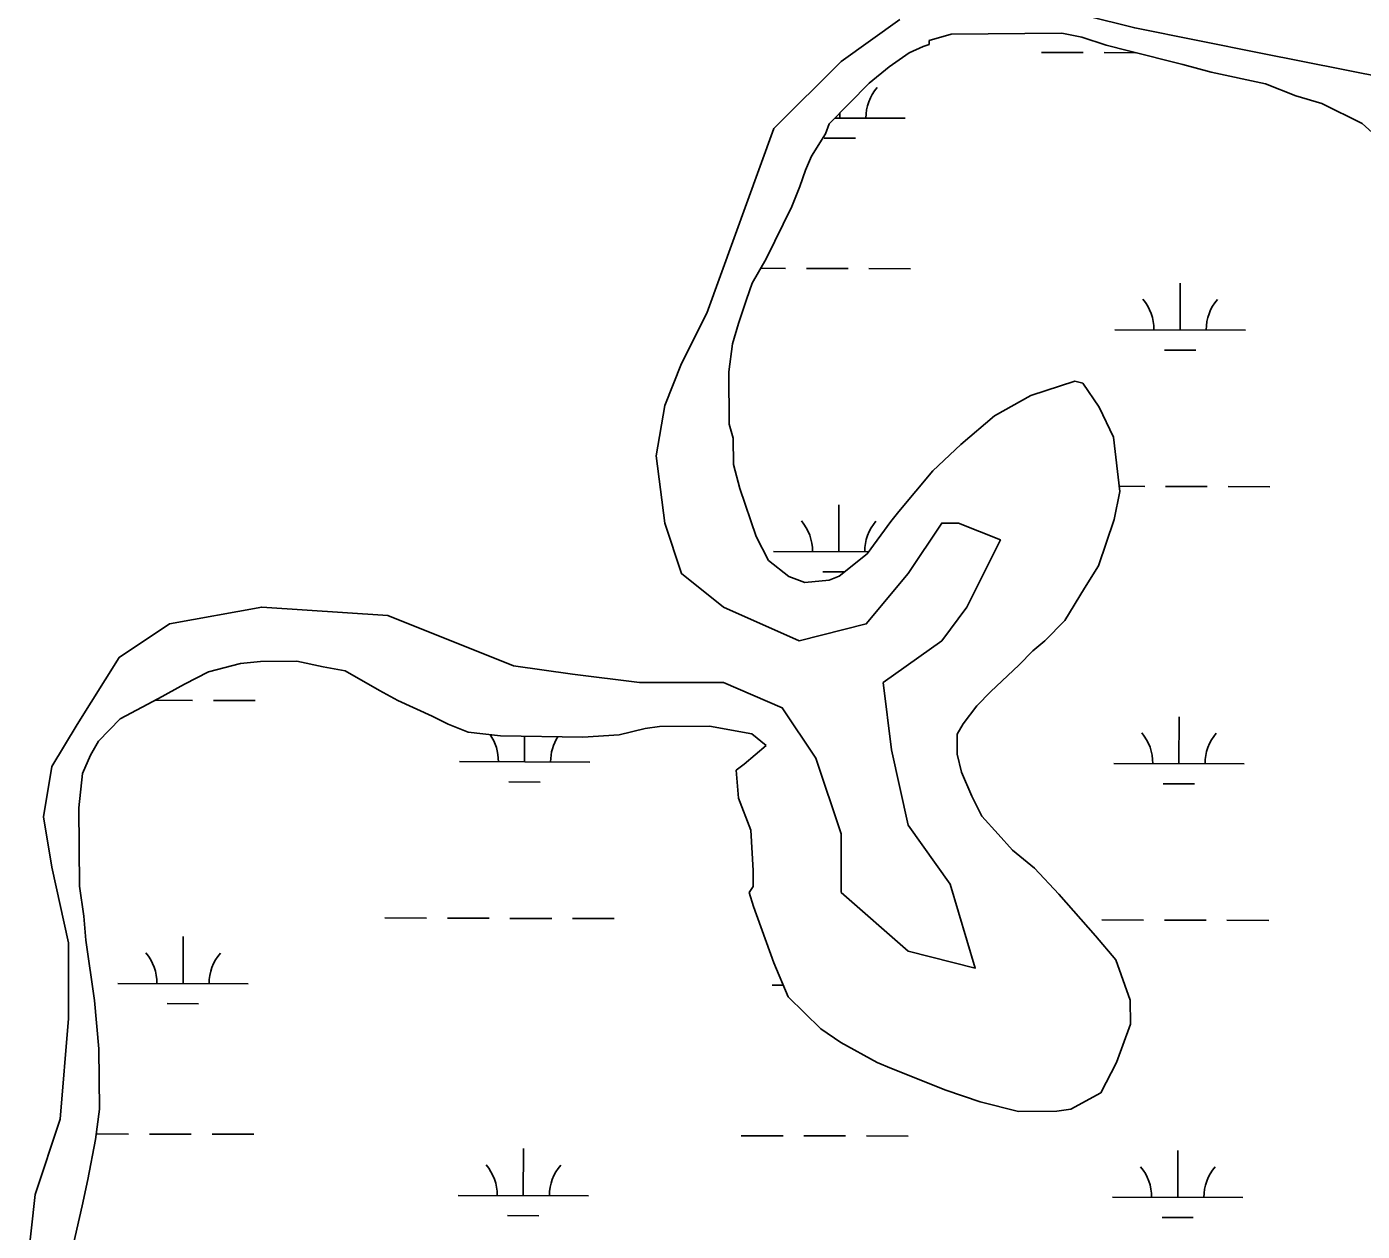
# Model space of a CAD drawing. Extents: x 3161615 to 3199515, y 867541 to 892976.
# Drawn here: x 3173927 to 3174951, y 885549 to 886473 of the extents above; entities that cross this region are included whole.
import ezdxf

# ---------------------------------------------------------------- set-up
doc = ezdxf.new("R2010")
doc.units = 0
for name, color, linetype in [('V-SITE-VEGE', 7, 'Continuous'), ('V-TOPO-SHOR', 7, 'Continuous'), ('V-WETL-SWMP', 7, 'Continuous')]:
    doc.layers.add(name, color=color, linetype=linetype)

msp = doc.modelspace()

# ---------------------------------------------------------------- linework, layer by layer
at = {"layer": 'V-SITE-VEGE'}
for p, q in [((3174636.2, 886467.5), (3174619.2, 886462.7)), ((3174721, 886468.2), (3174636.2, 886467.5)), ((3174736.4, 886465.2), (3174721, 886468.2)), ((3174755, 886459.2), (3174736.4, 886465.2)), ((3174603.9, 886453.3), (3174588.5, 886442.4)), ((3174614.6, 886458), (3174603.9, 886453.3)), ((3174619.2, 886459.6), (3174614.6, 886458)), ((3174619.2, 886462.7), (3174619.2, 886459.6)), ((3174772, 886454.7), (3174755, 886459.2)), ((3174813.7, 886444.2), (3174772, 886454.7)), ((3174835.4, 886438.3), (3174813.7, 886444.2)), ((3174588.5, 886442.4), (3174573.2, 886429.9)), ((3174877.1, 886429.3), (3174835.4, 886438.3)), ((3174573.2, 886429.9), (3174542.6, 886398.8)), ((3174900.3, 886420.3), (3174877.1, 886429.3)), ((3174920.4, 886414.3), (3174900.3, 886420.3)), ((3174951.4, 886399.1), (3174920.4, 886414.3)), ((3174542.6, 886398.8), (3174539.6, 886391.1)), ((3174971.6, 886380.8), (3174951.4, 886399.1)), ((3174539.6, 886391.1), (3174528.9, 886374)), ((3174528.9, 886374), (3174524.4, 886363.2)), ((3174524.4, 886363.2), (3174519.9, 886350.8)), ((3174519.9, 886350.8), (3174513.8, 886335.3)), ((3174513.8, 886335.3), (3174494.1, 886295.1)), ((3174494.1, 886295.1), (3174483.5, 886276.5)), ((3174483.5, 886276.5), (3174479, 886264.1)), ((3174479, 886264.1), (3174472.9, 886245.5)), ((3174472.9, 886245.5), (3174468.4, 886230.1)), ((3174468.4, 886230.1), (3174465.5, 886208.4)), ((3174465.5, 886208.4), (3174465.9, 886168.3)), ((3174697.1, 886190.3), (3174730.9, 886201.4)), ((3174730.9, 886201.4), (3174737.1, 886199.9)), ((3174737.1, 886199.9), (3174749.6, 886181.5)), ((3174669.4, 886174.7), (3174697.1, 886190.3)), ((3174749.6, 886181.5), (3174760.6, 886158.4)), ((3174465.9, 886168.3), (3174469, 886157.6)), ((3174643.4, 886152.8), (3174669.4, 886174.7)), ((3174469, 886157.6), (3174469.2, 886137.5)), ((3174760.6, 886158.4), (3174765.5, 886116.8)), ((3174622, 886132.6), (3174643.4, 886152.8)), ((3174469.2, 886137.5), (3174474, 886119)), ((3174596, 886101.5), (3174622, 886132.6)), ((3174474, 886119), (3174486.6, 886082.1)), ((3174765.5, 886116.8), (3174761.1, 886095.2)), ((3174589.9, 886093.8), (3174596, 886101.5)), ((3174761.1, 886095.2), (3174749, 886059.6)), ((3174571.6, 886069), (3174589.9, 886093.8)), ((3174486.6, 886082.1), (3174496, 886063.7)), ((3174550.1, 886051.8), (3174571.6, 886069)), ((3174496, 886063.7), (3174511.6, 886051.5)), ((3174749, 886059.6), (3174738.4, 886042.6)), ((3174511.6, 886051.5), (3174523.9, 886047)), ((3174523.9, 886047), (3174542.4, 886048.7)), ((3174542.4, 886048.7), (3174550.1, 886051.8)), ((3174738.4, 886042.6), (3174723.2, 886017.8)), ((3174723.2, 886017.8), (3174707.9, 886002.2)), ((3174698.7, 885994.4), (3174688, 885983.5)), ((3174707.9, 886002.2), (3174698.7, 885994.4)), ((3174091, 885984.8), (3174066.4, 885978.4)), ((3174106.4, 885986.4), (3174091, 885984.8)), ((3174134.2, 885986.7), (3174106.4, 885986.4)), ((3174154.3, 885982.2), (3174134.2, 885986.7)), ((3174171.3, 885979.3), (3174154.3, 885982.2)), ((3174688, 885983.5), (3174666.5, 885963.3)), ((3174066.4, 885978.4), (3174048, 885969)), ((3174197.6, 885964.1), (3174171.3, 885979.3)), ((3174048, 885969), (3174028, 885958)), ((3174211.6, 885956.5), (3174197.6, 885964.1)), ((3174666.5, 885963.3), (3174655.8, 885952.4)), ((3174028, 885958), (3173998.8, 885942.4)), ((3174237.9, 885944.3), (3174211.6, 885956.5)), ((3174655.8, 885952.4), (3174645.2, 885938.4)), ((3173998.8, 885942.4), (3173982, 885925.2)), ((3174250.3, 885938.3), (3174237.9, 885944.3)), ((3174265.7, 885932.2), (3174250.3, 885938.3)), ((3174290.5, 885929.3), (3174265.7, 885932.2)), ((3174401.5, 885934.9), (3174381.5, 885930.1)), ((3174412.3, 885936.5), (3174401.5, 885934.9)), ((3174450.8, 885936.8), (3174412.3, 885936.5)), ((3174483.3, 885930.9), (3174450.8, 885936.8)), ((3174494.1, 885921.8), (3174483.3, 885930.9)), ((3174645.2, 885938.4), (3174640.6, 885930.7)), ((3173982, 885925.2), (3173975.9, 885914.4)), ((3174353.7, 885928.3), (3174290.5, 885929.3)), ((3174381.5, 885930.1), (3174353.7, 885928.3)), ((3174477.3, 885907.7), (3174494.1, 885921.8)), ((3174640.6, 885930.7), (3174640.7, 885915.3)), ((3173975.9, 885914.4), (3173969.8, 885900.5)), ((3174640.7, 885915.3), (3174643.9, 885901.4)), ((3173969.8, 885900.5), (3173967, 885874.2)), ((3174471.1, 885903.1), (3174477.3, 885907.7)), ((3174472.9, 885881.5), (3174471.1, 885903.1)), ((3174643.9, 885901.4), (3174651.8, 885883)), ((3174482.3, 885856.9), (3174472.9, 885881.5)), ((3174651.8, 885883), (3174659.6, 885867.6)), ((3173967, 885874.2), (3173967.5, 885814.1)), ((3174659.6, 885867.6), (3174672.1, 885853.8)), ((3174484.1, 885826.1), (3174482.3, 885856.9)), ((3174672.1, 885853.8), (3174683, 885841.6)), ((3174683, 885841.6), (3174700.1, 885827.8)), ((3174484.2, 885813.7), (3174484.1, 885826.1)), ((3174700.1, 885827.8), (3174718.7, 885807.9)), ((3173967.5, 885814.1), (3173970.8, 885791)), ((3174481.2, 885809.1), (3174484.2, 885813.7)), ((3174484.4, 885798.3), (3174481.2, 885809.1)), ((3174718.7, 885807.9), (3174746.8, 885775.8)), ((3174500.1, 885755.2), (3174484.4, 885798.3)), ((3173970.8, 885791), (3173972.5, 885772.5)), ((3173972.5, 885772.5), (3173979, 885726.2)), ((3174746.8, 885775.8), (3174762.3, 885757.4)), ((3174762.3, 885757.4), (3174773.4, 885726.6)), ((3174511.1, 885729.1), (3174500.1, 885755.2)), ((3173979, 885726.2), (3173982.4, 885689.2)), ((3174536, 885704.6), (3174511.1, 885729.1)), ((3174773.4, 885726.6), (3174773.5, 885708.1)), ((3174773.5, 885708.1), (3174763, 885678.7)), ((3174551.5, 885694), (3174536, 885704.6)), ((3173982.4, 885689.2), (3173982.8, 885643)), ((3174579.4, 885678.8), (3174551.5, 885694)), ((3174590.3, 885674.2), (3174579.4, 885678.8)), ((3174763, 885678.7), (3174750.8, 885655.5)), ((3174632.1, 885657.6), (3174590.3, 885674.2)), ((3174658.4, 885648.6), (3174632.1, 885657.6)), ((3174750.8, 885655.5), (3174727.8, 885643)), ((3174687.7, 885641.1), (3174658.4, 885648.6)), ((3173982.8, 885643), (3173979.9, 885619.8)), ((3174717, 885641.3), (3174687.7, 885641.1)), ((3174727.8, 885643), (3174717, 885641.3)), ((3173979.9, 885619.8), (3173974, 885588.9)), ((3173974, 885588.9), (3173969.5, 885568.8)), ((3173969.5, 885568.8), (3173962.1, 885536.4))]:
    msp.add_line(p, q, dxfattribs=at)
at = {"layer": 'V-TOPO-SHOR'}
for points in [[(3174699.7, 886491.6), (3174776.9, 886472.3), (3174873.5, 886453), (3175002.3, 886427.3), (3175034.5, 886382.2), (3175092.4, 886311.4), (3175208.3, 886272.7), (3175311.4, 886247), (3175369.3, 886221.2), (3175453, 886195.5), (3175478.8, 886189), (3175536.7, 886144), (3175556, 886144), (3175575.3, 886176.2), (3175562.5, 886221.2), (3175523.8, 886272.7), (3175465.9, 886311.4), (3175375.7, 886356.4), (3175047.4, 886530.3)], [(3173927.1, 885519.4), (3173933.5, 885577.4), (3173952.8, 885635.3), (3173959.2, 885712.6), (3173959.2, 885770.5), (3173946.4, 885828.5), (3173939.9, 885867.1), (3173946.4, 885905.7), (3173965.7, 885937.9), (3173997.9, 885989.4), (3174036.5, 886015.2), (3174107.3, 886028.1), (3174203.9, 886021.6), (3174300.5, 885983), (3174345.6, 885976.6), (3174397.1, 885970.1), (3174461.5, 885970.1), (3174506.5, 885950.8), (3174532.3, 885912.2), (3174551.6, 885854.2), (3174551.6, 885809.2), (3174603.1, 885764.1), (3174654.6, 885751.2), (3174635.3, 885815.6), (3174603.1, 885860.7), (3174590.2, 885918.6), (3174583.8, 885970.1), (3174628.9, 886002.3), (3174648.2, 886028.1), (3174673.9, 886079.6), (3174641.7, 886092.5), (3174628.9, 886092.5), (3174603.1, 886053.8), (3174570.9, 886015.2), (3174519.4, 886002.3), (3174461.5, 886028.1), (3174429.3, 886053.8), (3174416.4, 886092.5), (3174409.9, 886144), (3174416.4, 886182.6), (3174429.3, 886214.8), (3174448.6, 886253.4), (3174500.1, 886395.1), (3174551.6, 886446.6), (3174596.7, 886478.8)]]:
    msp.add_lwpolyline(points, dxfattribs=at)
at = {"layer": 'V-WETL-SWMP'}
for p, q in [((3174619.2, 886462.7), (3174636.2, 886467.5)), ((3174636.2, 886467.5), (3174721, 886468.2)), ((3174721, 886468.2), (3174736.4, 886465.2)), ((3174736.4, 886465.2), (3174755, 886459.2)), ((3174588.5, 886442.4), (3174603.9, 886453.3)), ((3174603.9, 886453.3), (3174614.6, 886458)), ((3174614.6, 886458), (3174619.2, 886459.6)), ((3174619.2, 886459.6), (3174619.2, 886462.7)), ((3174705.4, 886453.5), (3174737.4, 886453.5)), ((3174753.4, 886453.4), (3174777.4, 886453.3)), ((3174755, 886459.2), (3174772, 886454.7)), ((3174772, 886454.7), (3174813.7, 886444.2)), ((3174813.7, 886444.2), (3174835.4, 886438.3)), ((3174573.2, 886429.9), (3174588.5, 886442.4)), ((3174835.4, 886438.3), (3174877.1, 886429.3)), ((3174542.6, 886398.8), (3174573.2, 886429.9)), ((3174877.1, 886429.3), (3174900.3, 886420.3)), ((3174900.3, 886420.3), (3174920.4, 886414.3)), ((3174920.4, 886414.3), (3174951.4, 886399.1)), ((3174547, 886403.2), (3174600.7, 886403.1)), ((3174550.7, 886403.2), (3174550.7, 886407)), ((3174539.6, 886391.1), (3174542.6, 886398.8)), ((3174528.9, 886374), (3174539.6, 886391.1)), ((3174538.7, 886387.8), (3174562.7, 886387.8)), ((3174524.4, 886363.2), (3174528.9, 886374)), ((3174519.9, 886350.8), (3174524.4, 886363.2)), ((3174513.8, 886335.3), (3174519.9, 886350.8)), ((3174494.1, 886295.1), (3174513.8, 886335.3)), ((3174483.5, 886276.5), (3174494.1, 886295.1)), ((3174490.1, 886288), (3174509, 886287.9)), ((3174525, 886287.9), (3174557, 886287.8)), ((3174573, 886287.7), (3174605, 886287.6)), ((3174479, 886264.1), (3174483.5, 886276.5)), ((3174811.7, 886240.6), (3174811.8, 886276.6)), ((3174472.9, 886245.5), (3174479, 886264.1)), ((3174468.4, 886230.1), (3174472.9, 886245.5)), ((3174761.7, 886240.8), (3174861.7, 886240.5)), ((3174465.5, 886208.4), (3174468.4, 886230.1)), ((3174799.6, 886225.2), (3174823.6, 886225.2)), ((3174465.9, 886168.3), (3174465.5, 886208.4)), ((3174730.9, 886201.4), (3174697.1, 886190.3)), ((3174737.1, 886199.9), (3174730.9, 886201.4)), ((3174749.6, 886181.5), (3174737.1, 886199.9)), ((3174697.1, 886190.3), (3174669.4, 886174.7)), ((3174760.6, 886158.4), (3174749.6, 886181.5)), ((3174469, 886157.6), (3174465.9, 886168.3)), ((3174669.4, 886174.7), (3174643.4, 886152.8)), ((3174469.2, 886137.5), (3174469, 886157.6)), ((3174765.5, 886116.8), (3174760.6, 886158.4)), ((3174643.4, 886152.8), (3174622, 886132.6)), ((3174474, 886119), (3174469.2, 886137.5)), ((3174622, 886132.6), (3174596, 886101.5)), ((3174486.6, 886082.1), (3174474, 886119)), ((3174761.1, 886095.2), (3174765.5, 886116.8)), ((3174765.1, 886120.7), (3174784.5, 886120.6)), ((3174800.5, 886120.6), (3174832.5, 886120.5)), ((3174848.5, 886120.5), (3174880.5, 886120.4)), ((3174549.8, 886070.6), (3174549.9, 886106.6)), ((3174596, 886101.5), (3174589.9, 886093.8)), ((3174749, 886059.6), (3174761.1, 886095.2)), ((3174589.9, 886093.8), (3174571.6, 886069)), ((3174496, 886063.7), (3174486.6, 886082.1)), ((3174499.8, 886070.7), (3174572.7, 886070.5)), ((3174571.6, 886069), (3174550.1, 886051.8)), ((3174511.6, 886051.5), (3174496, 886063.7)), ((3174537.7, 886055.2), (3174554.3, 886055.1)), ((3174738.4, 886042.6), (3174749, 886059.6)), ((3174523.9, 886047), (3174511.6, 886051.5)), ((3174542.4, 886048.7), (3174523.9, 886047)), ((3174550.1, 886051.8), (3174542.4, 886048.7)), ((3174723.2, 886017.8), (3174738.4, 886042.6)), ((3174707.9, 886002.2), (3174723.2, 886017.8)), ((3174688, 885983.5), (3174698.7, 885994.4)), ((3174698.7, 885994.4), (3174707.9, 886002.2)), ((3174066.4, 885978.4), (3174091, 885984.8)), ((3174091, 885984.8), (3174106.4, 885986.4)), ((3174106.4, 885986.4), (3174134.2, 885986.7)), ((3174134.2, 885986.7), (3174154.3, 885982.2)), ((3174154.3, 885982.2), (3174171.3, 885979.3)), ((3174666.5, 885963.3), (3174688, 885983.5)), ((3174048, 885969), (3174066.4, 885978.4)), ((3174171.3, 885979.3), (3174197.6, 885964.1)), ((3174028, 885958), (3174048, 885969)), ((3174197.6, 885964.1), (3174211.6, 885956.5)), ((3174655.8, 885952.4), (3174666.5, 885963.3)), ((3173998.8, 885942.4), (3174028, 885958)), ((3174025.3, 885956.6), (3174054.2, 885956.5)), ((3174070.2, 885956.4), (3174102.2, 885956.4)), ((3174211.6, 885956.5), (3174237.9, 885944.3)), ((3174645.2, 885938.4), (3174655.8, 885952.4)), ((3173982, 885925.2), (3173998.8, 885942.4)), ((3174237.9, 885944.3), (3174250.3, 885938.3)), ((3174810.8, 885908), (3174810.9, 885944)), ((3174250.3, 885938.3), (3174265.7, 885932.2)), ((3174265.7, 885932.2), (3174290.5, 885929.3)), ((3174381.5, 885930.1), (3174401.5, 885934.9)), ((3174401.5, 885934.9), (3174412.3, 885936.5)), ((3174412.3, 885936.5), (3174450.8, 885936.8)), ((3174450.8, 885936.8), (3174483.3, 885930.9)), ((3174483.3, 885930.9), (3174494.1, 885921.8)), ((3174640.6, 885930.7), (3174645.2, 885938.4)), ((3173975.9, 885914.4), (3173982, 885925.2)), ((3174290.5, 885929.3), (3174353.7, 885928.3)), ((3174308.9, 885909.4), (3174308.9, 885929)), ((3174353.7, 885928.3), (3174381.5, 885930.1)), ((3174494.1, 885921.8), (3174477.3, 885907.7)), ((3174640.7, 885915.3), (3174640.6, 885930.7)), ((3173969.9, 885900.5), (3173975.9, 885914.4)), ((3174643.9, 885901.4), (3174640.7, 885915.3)), ((3173967, 885874.2), (3173969.9, 885900.5)), ((3174258.9, 885909.5), (3174358.9, 885909.2)), ((3174477.3, 885907.7), (3174471.1, 885903.1)), ((3174471.1, 885903.1), (3174472.9, 885881.5)), ((3174651.8, 885883), (3174643.9, 885901.4)), ((3174760.8, 885908.1), (3174860.8, 885907.8)), ((3174296.8, 885894), (3174320.8, 885893.9)), ((3174798.7, 885892.6), (3174822.7, 885892.5)), ((3174472.9, 885881.5), (3174482.3, 885856.9)), ((3174659.6, 885867.6), (3174651.8, 885883)), ((3173967.5, 885814.1), (3173967, 885874.2)), ((3174672.1, 885853.8), (3174659.6, 885867.6)), ((3174482.3, 885856.9), (3174484.1, 885826.1)), ((3174683, 885841.6), (3174672.1, 885853.8)), ((3174700.1, 885827.8), (3174683, 885841.6)), ((3174484.1, 885826.1), (3174484.2, 885813.7)), ((3174718.7, 885807.9), (3174700.1, 885827.8)), ((3173970.8, 885791), (3173967.5, 885814.1)), ((3174484.2, 885813.7), (3174481.2, 885809.1)), ((3174481.2, 885809.1), (3174484.4, 885798.3)), ((3174746.8, 885775.8), (3174718.7, 885807.9)), ((3174484.4, 885798.3), (3174500.1, 885755.2)), ((3173972.5, 885772.5), (3173970.8, 885791)), ((3174201.7, 885789.6), (3174233.7, 885789.5)), ((3174249.7, 885789.4), (3174281.7, 885789.4)), ((3174297.7, 885789.3), (3174329.7, 885789.2)), ((3174345.7, 885789.2), (3174377.7, 885789.1)), ((3174751.6, 885788.1), (3174783.6, 885788)), ((3174799.6, 885787.9), (3174831.6, 885787.8)), ((3174847.6, 885787.8), (3174879.6, 885787.7)), ((3173979, 885726.2), (3173972.5, 885772.5)), ((3174047, 885739.3), (3174047.1, 885775.3)), ((3174762.3, 885757.4), (3174746.8, 885775.8)), ((3174773.4, 885726.6), (3174762.3, 885757.4)), ((3174500.1, 885755.2), (3174511.1, 885729.1)), ((3173997, 885739.4), (3174097, 885739.1)), ((3174498.9, 885738), (3174507.4, 885738)), ((3173982.4, 885689.2), (3173979, 885726.2)), ((3174511.1, 885729.1), (3174536, 885704.6)), ((3174773.5, 885708.1), (3174773.4, 885726.6)), ((3174034.9, 885723.9), (3174058.9, 885723.8)), ((3174763, 885678.7), (3174773.5, 885708.1)), ((3174536, 885704.6), (3174551.5, 885694)), ((3173982.8, 885643), (3173982.4, 885689.2)), ((3174551.5, 885694), (3174579.4, 885678.8)), ((3174579.4, 885678.8), (3174590.3, 885674.2)), ((3174750.8, 885655.5), (3174763, 885678.7)), ((3174590.3, 885674.2), (3174632.1, 885657.6)), ((3174632.1, 885657.6), (3174658.4, 885648.6)), ((3174727.8, 885643), (3174750.8, 885655.5)), ((3174658.4, 885648.6), (3174687.7, 885641.1)), ((3173979.9, 885619.8), (3173982.8, 885643)), ((3174687.7, 885641.1), (3174717, 885641.3)), ((3174717, 885641.3), (3174727.8, 885643)), ((3173980.4, 885624), (3174005.2, 885623.9)), ((3174021.2, 885623.9), (3174053.2, 885623.8)), ((3174069.2, 885623.8), (3174101.2, 885623.7)), ((3173974, 885588.9), (3173979.9, 885619.8)), ((3174475.1, 885622.6), (3174507.1, 885622.6)), ((3174523.1, 885622.5), (3174555.1, 885622.4)), ((3174571.1, 885622.4), (3174603.1, 885622.3)), ((3174307.9, 885576.7), (3174308, 885612.7)), ((3174809.9, 885575.3), (3174810, 885611.3)), ((3173969.5, 885568.8), (3173974, 885588.9)), ((3174257.9, 885576.8), (3174357.9, 885576.5)), ((3174759.9, 885575.4), (3174859.9, 885575.2)), ((3173962.1, 885536.4), (3173969.5, 885568.8)), ((3174295.9, 885561.3), (3174319.9, 885561.2)), ((3174797.8, 885559.9), (3174821.8, 885559.8))]:
    msp.add_line(p, q, dxfattribs=at)
for centre, start, end in [((3174605.9, 886403.5), 139.0699, 180.6135), ((3174756.4, 886241.3), 359.0699, 40.6135), ((3174866.9, 886241), 139.0699, 180.6135), ((3174494.5, 886071.2), 359.0699, 40.6135), ((3174605, 886070.9), 139.0699, 180.6135), ((3174755.5, 885908.6), 359.0699, 40.6135), ((3174866, 885908.3), 139.0699, 180.6135), ((3174253.6, 885910), 359.0699, 35.1568), ((3174364.1, 885909.7), 147.4601, 180.6135), ((3173991.7, 885739.9), 359.0699, 40.6135), ((3174102.2, 885739.6), 139.0699, 180.6135), ((3174252.7, 885577.3), 359.0699, 40.6135), ((3174363.2, 885577), 139.0699, 180.6135), ((3174754.6, 885575.9), 359.0699, 40.6135), ((3174865.1, 885575.6), 139.0699, 180.6135)]:
    msp.add_arc(centre, 35.2, start, end, dxfattribs=at)

doc.saveas('drawing.dxf')
